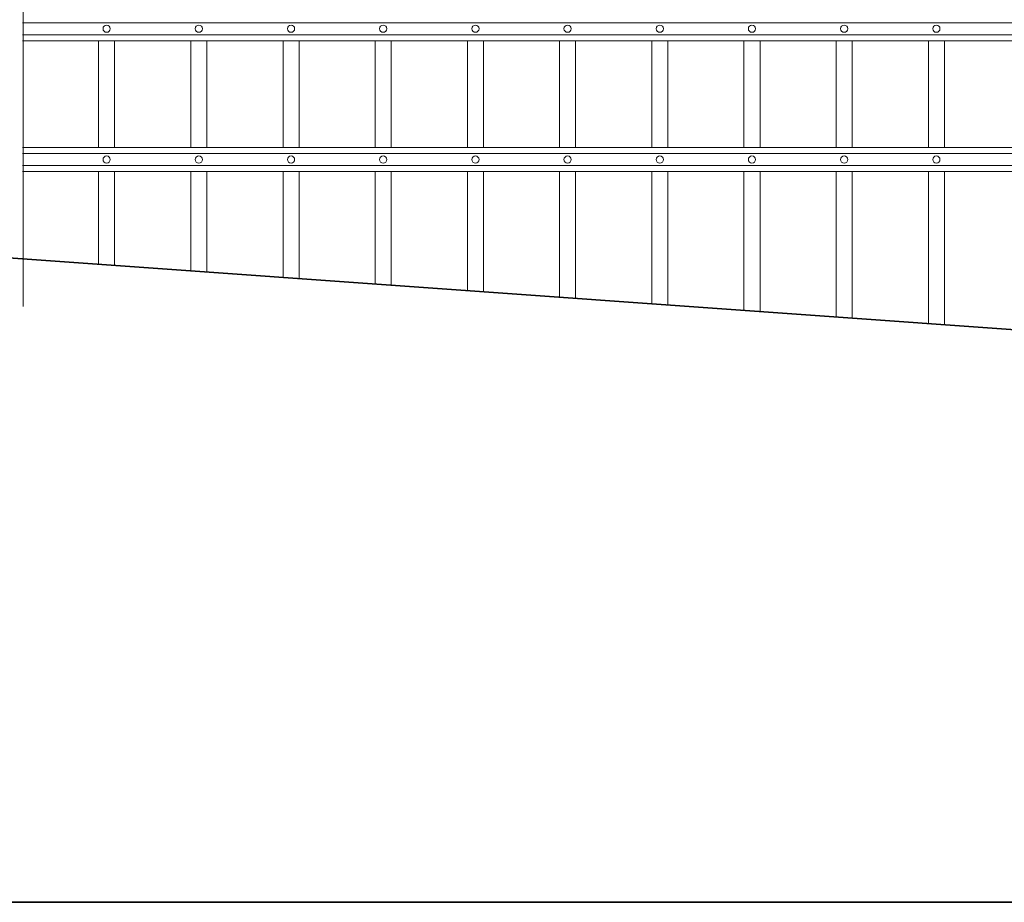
# Model space of a CAD drawing. Header units: millimetres. Extents: x 6567289036 to 6568990308, y 5976640423 to 5977332400.
# Tile 264 of 334: x 6568274420 to 6568275634, y 5976807281 to 5976808369. Entities that reach past the tile are written whole.
import ezdxf

# ---------------------------------------------------------------- set-up
doc = ezdxf.new("R2010")
doc.units = ezdxf.units.MM
doc.layers.add('01_widok', color=7, linetype='Continuous', lineweight=13)

# ---------------------------------------------------------------- blocks, each defined once
blk = doc.blocks.new('A$C6D0402AF')
at = {"layer": '01_widok'}
for p, q in [((2.57, 0.4567), (0.06, 0.4567)), ((2.57, 0.4417), (0.06, 0.4417)), ((2.57, 0.4342), (0.06, 0.4342)), ((0.155, 0.4342), (0.155, 0.301)), ((0.175, 0.4342), (0.175, 0.301)), ((0.27, 0.4342), (0.27, 0.301)), ((0.29, 0.4342), (0.29, 0.301)), ((0.385, 0.4342), (0.385, 0.301)), ((0.405, 0.4342), (0.405, 0.301)), ((0.5, 0.4342), (0.5, 0.301)), ((0.52, 0.4342), (0.52, 0.301)), ((0.615, 0.4342), (0.615, 0.301)), ((0.635, 0.4342), (0.635, 0.301)), ((0.73, 0.4342), (0.73, 0.301)), ((0.75, 0.4342), (0.75, 0.301)), ((0.845, 0.4342), (0.845, 0.301)), ((0.865, 0.4342), (0.865, 0.301)), ((0.96, 0.4342), (0.96, 0.301)), ((0.98, 0.4342), (0.98, 0.301)), ((1.075, 0.4342), (1.075, 0.301)), ((1.095, 0.4342), (1.095, 0.301)), ((1.19, 0.4342), (1.19, 0.301)), ((1.21, 0.4342), (1.21, 0.301)), ((0.06, 0.301), (2.57, 0.301)), ((2.57, 0.301), (0.06, 0.301)), ((2.57, 0.2935), (0.06, 0.2935)), ((2.57, 0.2785), (0.06, 0.2785)), ((2.57, 0.271), (0.06, 0.271)), ((0.06, 0.271), (2.57, 0.271))]:
    blk.add_line(p, q, dxfattribs=at)
blk.add_lwpolyline([(0.175, 0.4342), (0.175, 0.301)], dxfattribs=at)
blk.add_lwpolyline([(0.175, 0.4342), (0.175, 0.301)], dxfattribs=at)
for centre in [(0.165, 0.4492), (0.28, 0.4492), (0.395, 0.4492), (0.51, 0.4492), (0.625, 0.4492), (0.74, 0.4492), (0.855, 0.4492), (0.97, 0.4492), (1.085, 0.4492), (1.2, 0.4492), (0.165, 0.286), (0.28, 0.286), (0.395, 0.286), (0.51, 0.286), (0.625, 0.286), (0.74, 0.286), (0.855, 0.286), (0.97, 0.286), (1.085, 0.286), (1.2, 0.286)]:
    blk.add_circle(centre, 0.0045, dxfattribs=at)
blk = doc.blocks.new('A$C6613173D')
at = {"layer": '01_widok'}
for p, q in [((0.3506, 0.2704), (0.3386, 0.2704)), ((0.3506, 0.2704), (0.3626, 0.2704)), ((0.3506, 0.2624), (0.3386, 0.2624)), ((0.3506, 0.2624), (0.3626, 0.2624)), ((0.3506, 0.2444), (0.3243, 0.2444)), ((0.3244, 0.2404), (0.3243, 0.2444)), ((0.3506, 0.2444), (0.3769, 0.2444)), ((0.3769, 0.2404), (0.3769, 0.2444)), ((0.3206, 0.2384), (0.3206, 0.2334)), ((0.3506, 0.2404), (0.3226, 0.2404)), ((0.3506, 0.2314), (0.3226, 0.2314)), ((0.3506, 0.2404), (0.3786, 0.2404)), ((0.3506, 0.2314), (0.3786, 0.2314)), ((0.3806, 0.2384), (0.3806, 0.2334)), ((0.3506, 0.2164), (0.3356, 0.2164)), ((0.3356, 0.2164), (0.3386, 0.2134)), ((0.3506, 0.2134), (0.3386, 0.2134)), ((0.3386, 0.1684), (0.3386, 0.2134)), ((0.3506, 0.2164), (0.3656, 0.2164)), ((0.3506, 0.2134), (0.3626, 0.2134)), ((0.3656, 0.2164), (0.3626, 0.2134)), ((0.3626, 0.1684), (0.3626, 0.2134)), ((0.3506, 0.1684), (0.3386, 0.1684)), ((0.3506, 0.1684), (0.3626, 0.1684)), ((0.3506, 0.1434), (0.3386, 0.1434)), ((0.3386, 0.1434), (0.3386, 0.0994)), ((0.3506, 0.1434), (0.3626, 0.1434)), ((0.3626, 0.1434), (0.3626, 0.0994)), ((0.3206, 0.0994), (0.3806, 0.0994)), ((0.3206, 0.0994), (0.3206, -1.2522)), ((0.3806, 0.0994), (0.3806, -1.2522))]:
    blk.add_line(p, q, dxfattribs=at)
blk.add_lwpolyline([(0.3386, 0.0994), (0.3626, 0.0994)], dxfattribs=at)
for centre, radius, start, end in [((0.3511, 0.2938), 0.0266, 90.9691, 242.0394), ((0.3502, 0.2938), 0.0266, 297.9606, 89.0309), ((0.3398, 0.2664), 0.00417, 106.2602, 253.7398), ((0.3614, 0.2664), 0.00417, 286.2602, 73.7398), ((0.3226, 0.2384), 0.002, 90, 180), ((0.3226, 0.2334), 0.002, 180, 270), ((0.3786, 0.2384), 0.002, 0, 90), ((0.3786, 0.2334), 0.002, 270, 0), ((0.3391, 0.1559), 0.0125, 92.3383, 267.6617), ((0.3621, 0.1559), 0.0125, 272.3383, 87.6617)]:
    blk.add_arc(centre, radius, start, end, dxfattribs=at)
for points, knots in [([(0.3243, 0.2444), (0.3243, 0.2446), (0.3248, 0.2461), (0.3275, 0.2488), (0.3321, 0.2502), (0.3367, 0.2555), (0.3386, 0.2596), (0.3386, 0.2624)], [2.774362, 2.774362, 2.774362, 2.774362, 3.490427, 7.508595, 13.38101, 17.769363, 27.74801, 27.74801, 27.74801, 27.74801]), ([(0.3769, 0.2444), (0.3769, 0.2446), (0.3765, 0.2461), (0.3737, 0.2488), (0.3691, 0.2502), (0.3646, 0.2555), (0.3626, 0.2596), (0.3626, 0.2624)], [2.774362, 2.774362, 2.774362, 2.774362, 3.490427, 7.508595, 13.38101, 17.769363, 27.74801, 27.74801, 27.74801, 27.74801]), ([(0.3357, 0.2164), (0.3352, 0.2166), (0.3341, 0.2169), (0.3328, 0.2189), (0.3332, 0.223), (0.3287, 0.227), (0.3257, 0.2299), (0.3242, 0.2314)], [0, 0, 0, 0, 1.627023, 3.22043, 6.907446, 13.144432, 19.532717, 19.532717, 19.532717, 19.532717]), ([(0.3655, 0.2164), (0.366, 0.2166), (0.3671, 0.2169), (0.3684, 0.2189), (0.3681, 0.223), (0.3725, 0.227), (0.3755, 0.2299), (0.377, 0.2314)], [0, 0, 0, 0, 1.627023, 3.22043, 6.907446, 13.144432, 19.532717, 19.532717, 19.532717, 19.532717])]:
    blk.add_open_spline(points, degree=3, knots=knots, dxfattribs=at)

msp = doc.modelspace()

# ---------------------------------------------------------------- linework, layer by layer
at = {"lineweight": 35}
for points in [[(6568272928.25329, 5976808180.674253), (6568275728.25329, 5976807980.674253)], [(6568278208.25329, 5976807280.674253), (6568251528.25329, 5976807280.674253)]]:
    msp.add_lwpolyline(points, dxfattribs=at)
at = {"layer": '01_widok'}
for p, q in [((6568274517.004698, 5976808181.244472), (6568274517.004698, 5976808067.192009)), ((6568274536.776562, 5976808181.244472), (6568274536.776562, 5976808065.779733)), ((6568274630.692911, 5976808181.244472), (6568274630.692911, 5976808059.071423)), ((6568274650.464775, 5976808181.244472), (6568274650.464775, 5976808057.659146)), ((6568274744.381124, 5976808181.244472), (6568274744.381124, 5976808050.950836)), ((6568274764.152988, 5976808181.244472), (6568274764.152988, 5976808049.53856)), ((6568274858.069338, 5976808181.244472), (6568274858.069338, 5976808042.830249)), ((6568274877.841202, 5976808181.244472), (6568274877.841202, 5976808041.417974)), ((6568274971.757551, 5976808181.244472), (6568274971.757551, 5976808034.709662)), ((6568274991.529415, 5976808181.244472), (6568274991.529415, 5976808033.297386)), ((6568275085.445765, 5976808181.244472), (6568275085.445765, 5976808026.589076)), ((6568275105.217628, 5976808181.244472), (6568275105.217628, 5976808025.1768)), ((6568275199.133978, 5976808181.244472), (6568275199.133978, 5976808018.468489)), ((6568275218.905842, 5976808181.244472), (6568275218.905842, 5976808017.056213)), ((6568275312.822191, 5976808181.244472), (6568275312.822191, 5976808010.347902)), ((6568275332.594055, 5976808181.244472), (6568275332.594055, 5976808008.935626)), ((6568275426.510405, 5976808181.244472), (6568275426.510405, 5976808002.227316)), ((6568275446.282269, 5976808181.244472), (6568275446.282269, 5976808000.81504)), ((6568275540.198617, 5976808181.244472), (6568275540.198617, 5976807994.10673)), ((6568275559.970481, 5976808181.244472), (6568275559.970481, 5976807992.694453))]:
    msp.add_line(p, q, dxfattribs=at)

# ---------------------------------------------------------------- block references
at = {"xscale": 1000, "yscale": 1000, "zscale": 1000}
msp.add_blockref('A$C6613173D', (6568274043.167176, 5976809267.287602), dxfattribs=at)
at = {"xscale": 988.5931585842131, "yscale": 988.5931585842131, "zscale": 988.5931585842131, "rotation": 3.128671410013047e-08}
msp.add_blockref('A$C6D0402AF', (6568274363.772759, 5976807913.376673), dxfattribs=at)

doc.saveas('drawing.dxf')
